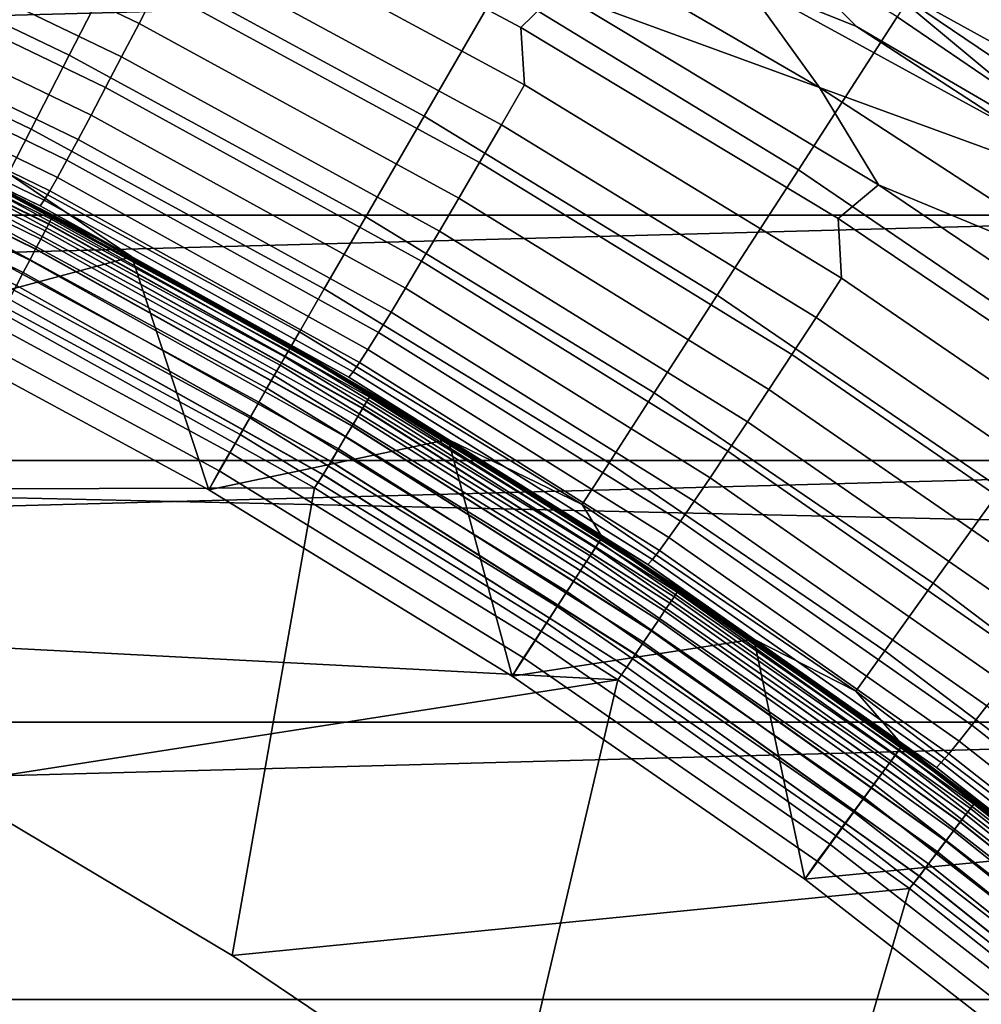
# Model space of a CAD drawing. Header units: metres. Extents: x -28 to 70, y -218 to 28.
# Tile 374 of 463: x 5.51 to 7.25, y 9.2 to 10.98. Entities that reach past the tile are written whole.
import ezdxf

# ---------------------------------------------------------------- set-up
doc = ezdxf.new("R2010")
doc.units = ezdxf.units.M
doc.layers.add('solid_10_261_432_XXX', color=7, linetype='CONTINUOUS')

msp = doc.modelspace()

# ---------------------------------------------------------------- linework, layer by layer
at = {"layer": 'solid_10_261_432_XXX'}
for points in [[(-24.216385, 13.031374, -5), (24.776649, 11.93179, -5), (25.28702, 10.80817, -5), (-24.776649, 11.93179, -5)], [(-24.776649, 11.93179, -5), (25.28702, 10.80817, -5), (25.74646, 9.662806, -5), (-25.28702, 10.80817, -5)], [(5.693988, 11.106535, 174.932922), (5.133295, 11.376551, 174.932922), (5.046615, 11.184446, 176.445908), (5.59784, 10.91899, 176.445908)], [(6.375829, 11.043261, 173.429489), (5.817442, 11.347342, 173.429489), (5.693988, 11.106535, 174.932922), (6.240525, 10.808907, 174.932922)], [(6.48223, 11.034277, 225.465393), (6.415641, 10.969169, 225.437271), (5.823551, 11.284891, 225.437531), (5.88388, 11.353528, 225.465302)], [(5.159257, 11.328685, 225.311401), (5.75814, 11.042236, 225.309586), (5.724471, 10.976803, 225.253189), (5.129432, 11.262342, 225.255661)], [(7.097425, 10.988963, 171.937958), (6.540848, 11.329081, 171.937958), (6.375829, 11.043261, 173.429489), (6.918365, 10.711724, 173.429489)], [(7.863401, 10.937325, 170.460709), (7.308446, 11.315688, 170.460709), (7.097425, 10.988963, 171.937958), (7.636357, 10.621526, 171.937958)], [(5.823551, 11.284891, 225.437531), (6.415641, 10.969169, 225.437271), (6.422438, 10.865433, 225.401398), (5.831088, 11.185192, 225.4021)], [(5.129432, 11.262342, 225.255661), (5.724471, 10.976803, 225.253189), (5.693019, 10.916077, 225.190598), (5.101564, 11.200753, 225.193787)], [(5.101564, 11.200753, 225.193787), (5.693019, 10.916077, 225.190598), (5.664026, 10.860518, 225.122269), (5.075867, 11.144389, 225.126251)], [(5.59784, 10.91899, 176.445908), (5.046615, 11.184446, 176.445908), (4.984688, 11.047203, 177.966064), (5.529149, 10.785005, 177.966064)], [(5.831088, 11.185192, 225.4021), (6.422438, 10.865433, 225.401398), (6.380814, 10.793272, 225.358109), (5.793769, 11.111876, 225.359344)], [(6.380869, 11.195558, 225.485519), (6.956827, 10.860548, 225.485977), (6.48223, 11.034277, 225.465393)], [(6.817149, 11.054279, 225.498032), (6.956827, 10.860548, 225.485977), (6.380869, 11.195558, 225.485519)], [(6.817149, 11.054279, 225.498032), (6.72344, 11.155093, 225.50061), (6.920328, 11.076085, 225.503647), (7.023488, 10.971269, 225.500717)], [(5.075867, 11.144389, 225.126251), (5.664026, 10.860518, 225.122269), (5.63771, 10.810554, 225.048752), (5.052535, 11.093678, 225.053574)], [(7.058132, 11.059373, 225.514542), (7.048125, 11.134101, 225.532532), (7.373297, 10.987908, 225.557358), (7.629271, 10.744231, 225.532532)], [(5.793769, 11.111876, 225.359344), (6.380814, 10.793272, 225.358109), (6.341083, 10.724746, 225.307709), (5.75814, 11.042236, 225.309586)], [(5.052535, 11.093678, 225.053574), (5.63771, 10.810554, 225.048752), (5.614275, 10.766562, 224.970581), (5.031747, 11.049009, 224.976318)], [(6.240525, 10.808907, 174.932922), (5.693988, 11.106535, 174.932922), (5.59784, 10.91899, 176.445908), (6.135148, 10.626389, 176.445908)], [(7.023488, 10.971269, 225.500717), (6.920328, 11.076085, 225.503647), (7.058132, 11.059373, 225.514542), (7.493656, 10.696528, 225.503647)], [(7.638098, 10.667072, 225.514542), (7.058132, 11.059373, 225.514542), (7.629271, 10.744231, 225.532532)], [(7.493656, 10.696528, 225.503647), (7.058132, 11.059373, 225.514542), (7.638098, 10.667072, 225.514542)], [(7.411434, 11.043578, 235.5), (-7.411349, 11.043635, 235.5), (-7.993793, 10.629641, 235.5)], [(7.993875, 10.62958, 235.5), (7.411434, 11.043578, 235.5), (-7.993793, 10.629641, 235.5)], [(5.529149, 10.785005, 177.966064), (4.984688, 11.047203, 177.966064), (4.947613, 10.965036, 179.490997), (5.488024, 10.704787, 179.490997)], [(5.031747, 11.049009, 224.976318), (5.614275, 10.766562, 224.970581), (5.593896, 10.728881, 224.888351), (5.013661, 11.010721, 224.89505)], [(5.75814, 11.042236, 225.309586), (6.341083, 10.724746, 225.307709), (6.303546, 10.660377, 225.25061), (5.724471, 10.976803, 225.253189)], [(6.918365, 10.711724, 173.429489), (6.375829, 11.043261, 173.429489), (6.240525, 10.808907, 174.932922), (6.771547, 10.484406, 174.932922)], [(6.817149, 11.054279, 225.498032), (7.023488, 10.971269, 225.500717), (7.318438, 10.779495, 225.500839)], [(6.956827, 10.860548, 225.485977), (6.817149, 11.054279, 225.498032), (7.318438, 10.779495, 225.500839), (7.369509, 10.70946, 225.498718)], [(7.06338, 10.684379, 225.465622), (6.99069, 10.623188, 225.437103), (6.415641, 10.969169, 225.437271), (6.48223, 11.034277, 225.465393)], [(6.956827, 10.860548, 225.485977), (7.06338, 10.684379, 225.465622), (6.48223, 11.034277, 225.465393)], [(5.013661, 11.010721, 224.89505), (5.593896, 10.728881, 224.888351), (5.576732, 10.697796, 224.802719), (4.998416, 10.979106, 224.810394)], [(7.636357, 10.621526, 171.937958), (7.097425, 10.988963, 171.937958), (6.918365, 10.711724, 173.429489), (7.4437, 10.353557, 173.429489)], [(4.998416, 10.979106, 224.810394), (5.576732, 10.697796, 224.802719), (5.562911, 10.673544, 224.71431), (4.986128, 10.954406, 224.723007)], [(5.724471, 10.976803, 225.253189), (6.303546, 10.660377, 225.25061), (6.268491, 10.600655, 225.18721), (5.693019, 10.916077, 225.190598)], [(6.415641, 10.969169, 225.437271), (6.99069, 10.623188, 225.437103), (6.996289, 10.515159, 225.400757), (6.422438, 10.865433, 225.401398)], [(7.318438, 10.779495, 225.500839), (7.023488, 10.971269, 225.500717), (7.493656, 10.696528, 225.503647)], [(4.986128, 10.954406, 224.723007), (5.562911, 10.673544, 224.71431), (5.55254, 10.656311, 224.62381), (4.97689, 10.936808, 224.633545)], [(4.97689, 10.936808, 224.633545), (5.55254, 10.656311, 224.62381), (5.545698, 10.646229, 224.531906), (4.970772, 10.926448, 224.542694)], [(4.970772, 10.926448, 224.542694), (5.545698, 10.646229, 224.531906), (5.095188, 10.864578, 224.44873)], [(4.972574, 10.91233, 209.106369), (5.565466, 10.622195, 209.106369), (5.568285, 10.627575, 209.078461), (4.975093, 10.917857, 209.078461)], [(5.565499, 10.622259, 217.893875), (4.972604, 10.912395, 217.893875), (4.975108, 10.917891, 217.921799), (5.568301, 10.627607, 217.921799)], [(4.975093, 10.917857, 209.078461), (5.568285, 10.627575, 209.078461), (5.078473, 10.872401, 209.050003)], [(5.568301, 10.627607, 217.921799), (4.975108, 10.917891, 217.921799), (5.078474, 10.872401, 217.949997)], [(6.135148, 10.626389, 176.445908), (5.59784, 10.91899, 176.445908), (5.529149, 10.785005, 177.966064), (6.059864, 10.495993, 177.966064)], [(5.693019, 10.916077, 225.190598), (6.268491, 10.600655, 225.18721), (6.236184, 10.546036, 225.118027), (5.664026, 10.860518, 225.122269)], [(4.962753, 10.890776, 209.158203), (5.554473, 10.601214, 209.158203), (5.560831, 10.613348, 209.133133), (4.968433, 10.903241, 209.133133)], [(5.554537, 10.601337, 217.84201), (4.96281, 10.890903, 217.84201), (4.968476, 10.903338, 217.867096), (5.560879, 10.613442, 217.867096)], [(4.968433, 10.903241, 209.133133), (5.560831, 10.613348, 209.133133), (5.565466, 10.622195, 209.106369), (4.972574, 10.91233, 209.106369)], [(5.560879, 10.613442, 217.867096), (4.968476, 10.903338, 217.867096), (4.972604, 10.912395, 217.893875), (5.565499, 10.622259, 217.893875)], [(4.95565, 10.875189, 209.181061), (5.546524, 10.586041, 209.181061), (5.554473, 10.601214, 209.158203), (4.962753, 10.890776, 209.158203)], [(5.546601, 10.586191, 217.819138), (4.955719, 10.875342, 217.819138), (4.96281, 10.890903, 217.84201), (5.554537, 10.601337, 217.84201)], [(5.038669, 10.890905, 199), (5.620901, 10.602144, 199), (5.418347, 10.707076, 194), (5.121321, 10.852283, 194)], [(5.664483, 10.578924, 209.050003), (5.620901, 10.602144, 199), (5.038669, 10.890905, 199), (5.078473, 10.872401, 209.050003)], [(4.947269, 10.856797, 209.201248), (5.537144, 10.568139, 209.201248), (5.546524, 10.586041, 209.181061), (4.95565, 10.875189, 209.181061)], [(5.537233, 10.568312, 217.79892), (4.947349, 10.856975, 217.79892), (4.955719, 10.875342, 217.819138), (5.546601, 10.586191, 217.819138)], [(5.568285, 10.627575, 209.078461), (5.664483, 10.578924, 209.050003), (5.078473, 10.872401, 209.050003)], [(5.078474, 10.872401, 217.949997), (5.391113, 10.720817, 224.442642), (5.682996, 10.568991, 224.436279), (5.664484, 10.578924, 217.949997)], [(5.568301, 10.627607, 217.921799), (5.078474, 10.872401, 217.949997), (5.664484, 10.578924, 217.949997)], [(5.545698, 10.646229, 224.531906), (5.391113, 10.720817, 224.442642), (5.095188, 10.864578, 224.44873)], [(6.422438, 10.865433, 225.401398), (6.996289, 10.515159, 225.400757), (6.950335, 10.444334, 225.356873), (6.380814, 10.793272, 225.358109)], [(4.937782, 10.835977, 209.218338), (5.526525, 10.547873, 209.218338), (5.537144, 10.568139, 209.201248), (4.947269, 10.856797, 209.201248)], [(5.526624, 10.548064, 217.781799), (4.937871, 10.836174, 217.781799), (4.947349, 10.856975, 217.79892), (5.537233, 10.568312, 217.79892)], [(5.664026, 10.860518, 225.122269), (6.236184, 10.546036, 225.118027), (6.206872, 10.496937, 225.043564), (5.63771, 10.810554, 225.048752)], [(6.956827, 10.860548, 225.485977), (7.515354, 10.4968, 225.486572), (7.06338, 10.684379, 225.465622)], [(7.369509, 10.70946, 225.498718), (7.515354, 10.4968, 225.486572), (6.956827, 10.860548, 225.485977)], [(4.927381, 10.813152, 209.23201), (5.514884, 10.525654, 209.23201), (5.526525, 10.547873, 209.218338), (4.937782, 10.835977, 209.218338)], [(5.514992, 10.525862, 217.768097), (4.927477, 10.813365, 217.768097), (4.937871, 10.836174, 217.781799), (5.526624, 10.548064, 217.781799)], [(-25.28702, 10.80817, -5), (25.74646, 9.662806, -5), (26.154049, 8.497979, -5), (-25.74646, 9.662806, -5)], [(4.916278, 10.788789, 209.241959), (5.502458, 10.501939, 209.241959), (5.514884, 10.525654, 209.23201), (4.927381, 10.813152, 209.23201)], [(5.502572, 10.502157, 217.758102), (4.91638, 10.789013, 217.758102), (4.927477, 10.813365, 217.768097), (5.514992, 10.525862, 217.768097)], [(5.63771, 10.810554, 225.048752), (6.206872, 10.496937, 225.043564), (6.180779, 10.453732, 224.964417), (5.614275, 10.766562, 224.970581)], [(6.771547, 10.484406, 174.932922), (6.240525, 10.808907, 174.932922), (6.135148, 10.626389, 176.445908), (6.657203, 10.307366, 176.445908)], [(6.380814, 10.793272, 225.358109), (6.950335, 10.444334, 225.356873), (6.906479, 10.377094, 225.305801), (6.341083, 10.724746, 225.307709)], [(6.059864, 10.495993, 177.966064), (5.529149, 10.785005, 177.966064), (5.488024, 10.704787, 179.490997), (6.014792, 10.417925, 179.490997)], [(5.614275, 10.766562, 224.970581), (6.180779, 10.453732, 224.964417), (6.158103, 10.416751, 224.881149), (5.593896, 10.728881, 224.888351)], [(5.545698, 10.646229, 224.531906), (5.682996, 10.568991, 224.436279), (5.391113, 10.720817, 224.442642)], [(5.593896, 10.728881, 224.888351), (6.158103, 10.416751, 224.881149), (6.139019, 10.386275, 224.794434), (5.576732, 10.697796, 224.802719)], [(6.341083, 10.724746, 225.307709), (6.906479, 10.377094, 225.305801), (6.865055, 10.313951, 225.247925), (6.303546, 10.660377, 225.25061)], [(5.418347, 10.707076, 194), (5.711387, 10.553674, 194), (5.283648, 10.439014, 194)], [(5.998742, 10.390126, 193.73877), (5.417264, 10.704806, 193.73877), (5.413826, 10.698011, 193.777298), (5.994935, 10.383532, 193.777298)], [(5.417264, 10.704806, 193.73877), (5.998742, 10.390126, 193.73877), (6, 10.392304, 193.699997), (5.4184, 10.70705, 193.699997)], [(5.620901, 10.602144, 199), (5.711387, 10.553674, 194), (5.418347, 10.707076, 194)], [(5.4184, 10.70705, 193.699997), (6, 10.392304, 193.699997), (5.711369, 10.553685, 181), (5.4184, 10.707051, 181)], [(5.488024, 10.704787, 179.490997), (5.4184, 10.707051, 181), (5.711369, 10.553685, 181)], [(6.014792, 10.417925, 179.490997), (5.488024, 10.704787, 179.490997), (5.711369, 10.553685, 181), (6, 10.392304, 181)], [(7.4437, 10.353557, 173.429489), (6.918365, 10.711724, 173.429489), (6.771547, 10.484406, 174.932922), (7.285734, 10.133839, 174.932922)], [(5.988642, 10.372632, 193.814514), (5.408143, 10.686782, 193.814514), (5.400314, 10.671311, 193.849762), (5.979972, 10.357616, 193.849762)], [(5.994935, 10.383532, 193.777298), (5.413826, 10.698011, 193.777298), (5.408143, 10.686782, 193.814514), (5.988642, 10.372632, 193.814514)], [(5.576732, 10.697796, 224.802719), (6.139019, 10.386275, 224.794434), (6.123669, 10.362538, 224.70491), (5.562911, 10.673544, 224.71431)], [(7.625765, 10.304733, 225.466003), (7.547157, 10.24785, 225.437073), (6.99069, 10.623188, 225.437103), (7.06338, 10.684379, 225.465622)], [(7.515354, 10.4968, 225.486572), (7.625765, 10.304733, 225.466003), (7.06338, 10.684379, 225.465622)], [(5.979972, 10.357616, 193.849762), (5.400314, 10.671311, 193.849762), (5.390473, 10.651864, 193.882446), (5.969075, 10.33874, 193.882446)], [(5.562911, 10.673544, 224.71431), (6.123669, 10.362538, 224.70491), (6.112173, 10.345719, 224.613266), (5.55254, 10.656311, 224.62381)], [(5.969075, 10.33874, 193.882446), (5.390473, 10.651864, 193.882446), (5.378788, 10.628774, 193.911987), (5.956135, 10.316329, 193.911987)], [(5.55254, 10.656311, 224.62381), (6.112173, 10.345719, 224.613266), (6.104617, 10.335948, 224.520203), (5.545698, 10.646229, 224.531906)], [(6.303546, 10.660377, 225.25061), (6.865055, 10.313951, 225.247925), (6.826379, 10.255387, 225.18367), (6.268491, 10.600655, 225.18721)], [(7.993875, 10.62958, 235.5), (-7.993793, 10.629641, 235.5), (-8.553132, 10.184985, 235.5)], [(5.545698, 10.646229, 224.531906), (6.104617, 10.335948, 224.520203), (5.682996, 10.568991, 224.436279)], [(8.553211, 10.184919, 235.5), (7.993875, 10.62958, 235.5), (-8.553132, 10.184985, 235.5)], [(5.956135, 10.316329, 193.911987), (5.378788, 10.628774, 193.911987), (5.365459, 10.602437, 193.937912), (5.941377, 10.290766, 193.937912)], [(5.554473, 10.601214, 209.158203), (6.129365, 10.279533, 209.158203), (6.13638, 10.291299, 209.133133), (5.560831, 10.613348, 209.133133)], [(6.129436, 10.279653, 217.84201), (5.554537, 10.601337, 217.84201), (5.560879, 10.613442, 217.867096), (6.136434, 10.29139, 217.867096)], [(5.560831, 10.613348, 209.133133), (6.13638, 10.291299, 209.133133), (6.141496, 10.299877, 209.106369), (5.565466, 10.622195, 209.106369)], [(6.136434, 10.29139, 217.867096), (5.560879, 10.613442, 217.867096), (5.565499, 10.622259, 217.893875), (6.141532, 10.29994, 217.893875)], [(5.565466, 10.622195, 209.106369), (6.141496, 10.299877, 209.106369), (6.144606, 10.305094, 209.078461), (5.568285, 10.627575, 209.078461)], [(6.141532, 10.29994, 217.893875), (5.565499, 10.622259, 217.893875), (5.568301, 10.627607, 217.921799), (6.144624, 10.305125, 217.921799)], [(5.568285, 10.627575, 209.078461), (6.144606, 10.305094, 209.078461), (5.664483, 10.578924, 209.050003)], [(6.144624, 10.305125, 217.921799), (5.568301, 10.627607, 217.921799), (5.664484, 10.578924, 217.949997)], [(6.657203, 10.307366, 176.445908), (6.135148, 10.626389, 176.445908), (6.059864, 10.495993, 177.966064), (6.575513, 10.180886, 177.966064)], [(6.99069, 10.623188, 225.437103), (7.547157, 10.24785, 225.437073), (7.551071, 10.135311, 225.400208), (6.996289, 10.515159, 225.400757)], [(5.941377, 10.290766, 193.937912), (5.365459, 10.602437, 193.937912), (5.350717, 10.573304, 193.959747), (5.925051, 10.262489, 193.959747)], [(5.546524, 10.586041, 209.181061), (6.120593, 10.264821, 209.181061), (6.129365, 10.279533, 209.158203), (5.554473, 10.601214, 209.158203)], [(6.120678, 10.264966, 217.819138), (5.546601, 10.586191, 217.819138), (5.554537, 10.601337, 217.84201), (6.129436, 10.279653, 217.84201)], [(5.620901, 10.602144, 199), (6.186646, 10.282286, 199), (5.999996, 10.392305, 194), (5.711387, 10.553674, 194)], [(6.233597, 10.253891, 209.050003), (6.186646, 10.282286, 199), (5.620901, 10.602144, 199), (5.664483, 10.578924, 209.050003)], [(6.268491, 10.600655, 225.18721), (6.826379, 10.255387, 225.18367), (6.790747, 10.201849, 225.113556), (6.236184, 10.546036, 225.118027)], [(5.537144, 10.568139, 209.201248), (6.110242, 10.247461, 209.201248), (6.120593, 10.264821, 209.181061), (5.546524, 10.586041, 209.181061)], [(6.11034, 10.247629, 217.79892), (5.537233, 10.568312, 217.79892), (5.546601, 10.586191, 217.819138), (6.120678, 10.264966, 217.819138)], [(6.144606, 10.305094, 209.078461), (6.233597, 10.253891, 209.050003), (5.664483, 10.578924, 209.050003)], [(5.664484, 10.578924, 217.949997), (5.970616, 10.409214, 224.429642), (6.253757, 10.241608, 224.42276), (6.233596, 10.253891, 217.949997)], [(5.664484, 10.578924, 217.949997), (5.682996, 10.568991, 224.436279), (5.970616, 10.409214, 224.429642)], [(6.144624, 10.305125, 217.921799), (5.664484, 10.578924, 217.949997), (6.233596, 10.253891, 217.949997)], [(5.925051, 10.262489, 193.959747), (5.350717, 10.573304, 193.959747), (5.334811, 10.541875, 193.977127), (5.907439, 10.231984, 193.977127)], [(5.526525, 10.547873, 209.218338), (6.098524, 10.22781, 209.218338), (6.110242, 10.247461, 209.201248), (5.537144, 10.568139, 209.201248)], [(6.098634, 10.227996, 217.781799), (5.526624, 10.548064, 217.781799), (5.537233, 10.568312, 217.79892), (6.11034, 10.247629, 217.79892)], [(6.104617, 10.335948, 224.520203), (5.970616, 10.409214, 224.429642), (5.682996, 10.568991, 224.436279)], [(5.711387, 10.553674, 194), (5.850772, 10.13205, 194), (5.283648, 10.439014, 194)], [(5.907439, 10.231984, 193.977127), (5.334811, 10.541875, 193.977127), (5.318017, 10.508688, 193.989761), (5.888842, 10.199773, 193.989761)], [(5.514884, 10.525654, 209.23201), (6.085678, 10.206265, 209.23201), (6.098524, 10.22781, 209.218338), (5.526525, 10.547873, 209.218338)], [(6.085797, 10.206467, 217.768097), (5.514992, 10.525862, 217.768097), (5.526624, 10.548064, 217.781799), (6.098634, 10.227996, 217.781799)], [(6, 10.392304, 193.699997), (6, 10.392304, 181), (5.711369, 10.553685, 181)], [(5.711387, 10.553674, 194), (5.999996, 10.392305, 194), (5.850772, 10.13205, 194)], [(6.236184, 10.546036, 225.118027), (6.790747, 10.201849, 225.113556), (6.758429, 10.153745, 225.038086), (6.206872, 10.496937, 225.043564)], [(5.502458, 10.501939, 209.241959), (6.071966, 10.18327, 209.241959), (6.085678, 10.206265, 209.23201), (5.514884, 10.525654, 209.23201)], [(6.072092, 10.183482, 217.758102), (5.502572, 10.502157, 217.758102), (5.514992, 10.525862, 217.768097), (6.085797, 10.206467, 217.768097)], [(5.888842, 10.199773, 193.989761), (5.318017, 10.508688, 193.989761), (5.300622, 10.474314, 193.997437), (5.869579, 10.166409, 193.997437)], [(6.996289, 10.515159, 225.400757), (7.551071, 10.135311, 225.400208), (7.500767, 10.066015, 225.355698), (6.950335, 10.444334, 225.356873)], [(5.489501, 10.477208, 209.248001), (6.057668, 10.15929, 209.248001), (6.071966, 10.18327, 209.241959), (5.502458, 10.501939, 209.241959)], [(5.502572, 10.502157, 217.758102), (6.072092, 10.183482, 217.758102), (6.057777, 10.159474, 217.752029), (5.489601, 10.477402, 217.752029)], [(6.575513, 10.180886, 177.966064), (6.059864, 10.495993, 177.966064), (6.014792, 10.417925, 179.490997), (6.526606, 10.105163, 179.490997)], [(6.206872, 10.496937, 225.043564), (6.758429, 10.153745, 225.038086), (6.729673, 10.111441, 224.957855), (6.180779, 10.453732, 224.964417)], [(5.850772, 10.13205, 194), (5.869579, 10.166409, 193.997437), (5.300622, 10.474314, 193.997437), (5.283648, 10.439014, 194)], [(6.057777, 10.159474, 217.752029), (6.042495, 10.135495, 217.75), (5.475497, 10.452699, 217.75), (5.489601, 10.477402, 217.752029)], [(6.057668, 10.15929, 209.248001), (5.489501, 10.477208, 209.248001), (5.475501, 10.452697, 209.25), (6.042498, 10.135493, 209.25)], [(7.285734, 10.133839, 174.932922), (6.771547, 10.484406, 174.932922), (6.657203, 10.307366, 176.445908), (7.162708, 9.96272, 176.445908)], [(4.287411, 10.130059, 217.75), (3.724051, 10.350431, 217.75), (5.475497, 10.452699, 217.75), (6.042495, 10.135495, 217.75)], [(5.373591, 9.59815, 209.25), (5.893179, 9.288188, 209.25), (6.042498, 10.135493, 209.25), (5.475501, 10.452697, 209.25)], [(6.180779, 10.453732, 224.964417), (6.729673, 10.111441, 224.957855), (6.704697, 10.075259, 224.873474), (6.158103, 10.416751, 224.881149)], [(6.950335, 10.444334, 225.356873), (7.500767, 10.066015, 225.355698), (7.45277, 10.000245, 225.303894), (6.906479, 10.377094, 225.305801)], [(6.526606, 10.105163, 179.490997), (6.014792, 10.417925, 179.490997), (6, 10.392304, 181), (6.284075, 10.223033, 181)], [(6.158103, 10.416751, 224.881149), (6.704697, 10.075259, 224.873474), (6.683692, 10.045478, 224.785583), (6.139019, 10.386275, 224.794434)], [(6.104617, 10.335948, 224.520203), (6.253757, 10.241608, 224.42276), (5.970616, 10.409214, 224.429642)], [(5.999996, 10.392305, 194), (6.284111, 10.22301, 194), (5.850772, 10.13205, 194)], [(6.557837, 10.037517, 193.777298), (5.994935, 10.383532, 193.777298), (5.988642, 10.372632, 193.814514), (6.550953, 10.02698, 193.814514)], [(6.562002, 10.043892, 193.73877), (5.998742, 10.390126, 193.73877), (5.994935, 10.383532, 193.777298), (6.557837, 10.037517, 193.777298)], [(5.998742, 10.390126, 193.73877), (6.562002, 10.043892, 193.73877), (6.563378, 10.045998, 193.699997), (6, 10.392304, 193.699997)], [(6.186646, 10.282286, 199), (6.284111, 10.22301, 194), (5.999996, 10.392305, 194)], [(6, 10.392304, 193.699997), (6.563378, 10.045998, 193.699997), (6.284075, 10.223033, 181), (6, 10.392304, 181)], [(6.139019, 10.386275, 224.794434), (6.683692, 10.045478, 224.785583), (6.666819, 10.022322, 224.694855), (6.123669, 10.362538, 224.70491)], [(6.550953, 10.02698, 193.814514), (5.988642, 10.372632, 193.814514), (5.979972, 10.357616, 193.849762), (6.54147, 10.012465, 193.849762)], [(6.123669, 10.362538, 224.70491), (6.666819, 10.022322, 224.694855), (6.654205, 10.005969, 224.601974), (6.112173, 10.345719, 224.613266)], [(6.906479, 10.377094, 225.305801), (7.45277, 10.000245, 225.303894), (7.407444, 9.938503, 225.245178), (6.865055, 10.313951, 225.247925)], [(6.54147, 10.012465, 193.849762), (5.979972, 10.357616, 193.849762), (5.969075, 10.33874, 193.882446), (6.529549, 9.994219, 193.882446)], [(6.112173, 10.345719, 224.613266), (6.654205, 10.005969, 224.601974), (6.645948, 9.996543, 224.50766), (6.104617, 10.335948, 224.520203)], [(6.529549, 9.994219, 193.882446), (5.969075, 10.33874, 193.882446), (5.956135, 10.316329, 193.911987), (6.515395, 9.972554, 193.911987)], [(6.104617, 10.335948, 224.520203), (6.645948, 9.996543, 224.50766), (6.253757, 10.241608, 224.42276)], [(6.515395, 9.972554, 193.911987), (5.956135, 10.316329, 193.911987), (5.941377, 10.290766, 193.937912), (6.49925, 9.947843, 193.937912)], [(6.865055, 10.313951, 225.247925), (7.407444, 9.938503, 225.245178), (7.365138, 9.881259, 225.180008), (6.826379, 10.255387, 225.18367)], [(6.49925, 9.947843, 193.937912), (5.941377, 10.290766, 193.937912), (5.925051, 10.262489, 193.959747), (6.481391, 9.920508, 193.959747)], [(6.129365, 10.279533, 209.158203), (6.685686, 9.926707, 209.158203), (6.693338, 9.938069, 209.133133), (6.13638, 10.291299, 209.133133)], [(6.685763, 9.926823, 217.84201), (6.129436, 10.279653, 217.84201), (6.136434, 10.29139, 217.867096), (6.693397, 9.938158, 217.867096)], [(6.13638, 10.291299, 209.133133), (6.693338, 9.938069, 209.133133), (6.698918, 9.946353, 209.106369), (6.141496, 10.299877, 209.106369)], [(6.693397, 9.938158, 217.867096), (6.136434, 10.29139, 217.867096), (6.141532, 10.29994, 217.893875), (6.698957, 9.946413, 217.893875)], [(6.141496, 10.299877, 209.106369), (6.698918, 9.946353, 209.106369), (6.702311, 9.951391, 209.078461), (6.144606, 10.305094, 209.078461)], [(6.698957, 9.946413, 217.893875), (6.141532, 10.29994, 217.893875), (6.144624, 10.305125, 217.921799), (6.702331, 9.951422, 217.921799)], [(6.144606, 10.305094, 209.078461), (6.702311, 9.951391, 209.078461), (6.233597, 10.253891, 209.050003)], [(6.702331, 9.951422, 217.921799), (6.144624, 10.305125, 217.921799), (6.233596, 10.253891, 217.949997)], [(7.162708, 9.96272, 176.445908), (6.657203, 10.307366, 176.445908), (6.575513, 10.180886, 177.966064), (7.074815, 9.840468, 177.966064)], [(6.120593, 10.264821, 209.181061), (6.676117, 9.912499, 209.181061), (6.685686, 9.926707, 209.158203), (6.129365, 10.279533, 209.158203)], [(6.67621, 9.91264, 217.819138), (6.120678, 10.264966, 217.819138), (6.129436, 10.279653, 217.84201), (6.685763, 9.926823, 217.84201)], [(6.186646, 10.282286, 199), (6.734245, 9.932268, 199), (6.563367, 10.046003, 194), (6.284111, 10.22301, 194)], [(6.784116, 9.898272, 209.050003), (6.734245, 9.932268, 199), (6.186646, 10.282286, 199), (6.233597, 10.253891, 209.050003)], [(6.481391, 9.920508, 193.959747), (5.925051, 10.262489, 193.959747), (5.907439, 10.231984, 193.977127), (6.462125, 9.89102, 193.977127)], [(6.110242, 10.247461, 209.201248), (6.664827, 9.895737, 209.201248), (6.676117, 9.912499, 209.181061), (6.120593, 10.264821, 209.181061)], [(6.664935, 9.895898, 217.79892), (6.11034, 10.247629, 217.79892), (6.120678, 10.264966, 217.819138), (6.67621, 9.91264, 217.819138)], [(6.826379, 10.255387, 225.18367), (7.365138, 9.881259, 225.180008), (7.326171, 9.828951, 225.108887), (6.790747, 10.201849, 225.113556)], [(6.098524, 10.22781, 209.218338), (6.652046, 9.876759, 209.218338), (6.664827, 9.895737, 209.201248), (6.110242, 10.247461, 209.201248)], [(6.652166, 9.876939, 217.781799), (6.098634, 10.227996, 217.781799), (6.11034, 10.247629, 217.79892), (6.664935, 9.895898, 217.79892)], [(6.233596, 10.253891, 217.949997), (6.532205, 10.066295, 224.415619), (6.80575, 9.883409, 224.408264), (6.784116, 9.898272, 217.949997)], [(6.233596, 10.253891, 217.949997), (6.253757, 10.241608, 224.42276), (6.532205, 10.066295, 224.415619)], [(6.702331, 9.951422, 217.921799), (6.233596, 10.253891, 217.949997), (6.784116, 9.898272, 217.949997)], [(6.702311, 9.951391, 209.078461), (6.784116, 9.898272, 209.050003), (6.233597, 10.253891, 209.050003)], [(6.645948, 9.996543, 224.50766), (6.532205, 10.066295, 224.415619), (6.253757, 10.241608, 224.42276)], [(6.284111, 10.22301, 194), (6.400121, 9.794306, 194), (5.850772, 10.13205, 194)], [(6.462125, 9.89102, 193.977127), (5.907439, 10.231984, 193.977127), (5.888842, 10.199773, 193.989761), (6.441782, 9.859882, 193.989761)], [(6.085678, 10.206265, 209.23201), (6.638034, 9.855955, 209.23201), (6.652046, 9.876759, 209.218338), (6.098524, 10.22781, 209.218338)], [(6.638164, 9.856149, 217.768097), (6.085797, 10.206467, 217.768097), (6.098634, 10.227996, 217.781799), (6.652166, 9.876939, 217.781799)], [(6.563378, 10.045998, 193.699997), (6.563378, 10.045998, 181), (6.284075, 10.223033, 181)], [(6.526606, 10.105163, 179.490997), (6.284075, 10.223033, 181), (6.563378, 10.045998, 181)], [(6.284111, 10.22301, 194), (6.563367, 10.046003, 194), (6.400121, 9.794306, 194)], [(6.071966, 10.18327, 209.241959), (6.623077, 9.833748, 209.241959), (6.638034, 9.855955, 209.23201), (6.085678, 10.206265, 209.23201)], [(6.623215, 9.833953, 217.758102), (6.072092, 10.183482, 217.758102), (6.085797, 10.206467, 217.768097), (6.638164, 9.856149, 217.768097)], [(6.790747, 10.201849, 225.113556), (7.326171, 9.828951, 225.108887), (7.290843, 9.781976, 225.032349), (6.758429, 10.153745, 225.038086)], [(8.553211, 10.184919, 235.5), (-8.553132, 10.184985, 235.5), (-9.087808, 9.710908, 235.5)], [(9.087883, 9.710837, 235.5), (8.553211, 10.184919, 235.5), (-9.087808, 9.710908, 235.5)], [(6.441782, 9.859882, 193.989761), (5.888842, 10.199773, 193.989761), (5.869579, 10.166409, 193.997437), (6.420711, 9.827629, 193.997437)], [(6.400121, 9.794306, 194), (6.420711, 9.827629, 193.997437), (5.869579, 10.166409, 193.997437), (5.850772, 10.13205, 194)], [(6.057668, 10.15929, 209.248001), (6.607481, 9.810592, 209.248001), (6.623077, 9.833748, 209.241959), (6.071966, 10.18327, 209.241959)], [(6.072092, 10.183482, 217.758102), (6.623215, 9.833953, 217.758102), (6.607598, 9.810766, 217.752029), (6.057777, 10.159474, 217.752029)], [(7.074815, 9.840468, 177.966064), (6.575513, 10.180886, 177.966064), (6.526606, 10.105163, 179.490997), (7.022193, 9.767276, 179.490997)], [(6.607598, 9.810766, 217.752029), (6.591155, 9.787578, 217.75), (6.042495, 10.135495, 217.75), (6.057777, 10.159474, 217.752029)], [(6.607481, 9.810592, 209.248001), (6.057668, 10.15929, 209.248001), (6.042498, 10.135493, 209.25), (6.591156, 9.787577, 209.25)], [(6.758429, 10.153745, 225.038086), (7.290843, 9.781976, 225.032349), (7.259421, 9.740692, 224.950974), (6.729673, 10.111441, 224.957855)], [(4.837886, 9.879011, 217.75), (4.287411, 10.130059, 217.75), (6.042495, 10.135495, 217.75), (6.591155, 9.787578, 217.75)], [(5.893179, 9.288188, 209.25), (6.394851, 8.950189, 209.25), (6.591156, 9.787577, 209.25), (6.042498, 10.135493, 209.25)], [(7.781807, 9.758078, 174.932922), (7.285734, 10.133839, 174.932922), (7.162708, 9.96272, 176.445908), (7.650404, 9.593304, 176.445908)], [(7.022193, 9.767276, 179.490997), (6.526606, 10.105163, 179.490997), (6.563378, 10.045998, 181), (6.837697, 9.861334, 181)], [(6.729673, 10.111441, 224.957855), (7.259421, 9.740692, 224.950974), (7.232146, 9.705417, 224.865387), (6.704697, 10.075259, 224.873474)], [(6.645948, 9.996543, 224.50766), (6.80575, 9.883409, 224.408264), (6.532205, 10.066295, 224.415619)], [(6.704697, 10.075259, 224.873474), (7.232146, 9.705417, 224.865387), (7.209226, 9.676416, 224.776245), (6.683692, 10.045478, 224.785583)], [(6.563367, 10.046003, 194), (6.83768, 9.861345, 194), (6.400121, 9.794306, 194)], [(7.105333, 9.667154, 193.73877), (6.562002, 10.043892, 193.73877), (6.557837, 10.037517, 193.777298), (7.100823, 9.661018, 193.777298)], [(6.562002, 10.043892, 193.73877), (7.105333, 9.667154, 193.73877), (7.106823, 9.669181, 193.699997), (6.563378, 10.045998, 193.699997)], [(6.734245, 9.932268, 199), (6.83768, 9.861345, 194), (6.563367, 10.046003, 194)], [(6.563378, 10.045998, 193.699997), (7.106823, 9.669181, 193.699997), (6.837697, 9.861334, 181), (6.563378, 10.045998, 181)], [(6.683692, 10.045478, 224.785583), (7.209226, 9.676416, 224.776245), (7.190835, 9.653913, 224.684219), (6.666819, 10.022322, 224.694855)], [(7.09337, 9.650877, 193.814514), (6.550953, 10.02698, 193.814514), (6.54147, 10.012465, 193.849762), (7.083101, 9.636907, 193.849762)], [(7.100823, 9.661018, 193.777298), (6.557837, 10.037517, 193.777298), (6.550953, 10.02698, 193.814514), (7.09337, 9.650877, 193.814514)], [(7.083101, 9.636907, 193.849762), (6.54147, 10.012465, 193.849762), (6.529549, 9.994219, 193.882446), (7.070193, 9.619344, 193.882446)], [(6.654205, 10.005969, 224.601974), (7.177115, 9.638078, 224.590012), (7.168169, 9.629033, 224.494354), (6.645948, 9.996543, 224.50766)], [(6.666819, 10.022322, 224.694855), (7.190835, 9.653913, 224.684219), (7.177115, 9.638078, 224.590012), (6.654205, 10.005969, 224.601974)], [(7.070193, 9.619344, 193.882446), (6.529549, 9.994219, 193.882446), (6.515395, 9.972554, 193.911987), (7.054867, 9.598493, 193.911987)], [(6.645948, 9.996543, 224.50766), (7.168169, 9.629033, 224.494354), (6.80575, 9.883409, 224.408264)], [(7.054867, 9.598493, 193.911987), (6.515395, 9.972554, 193.911987), (6.49925, 9.947843, 193.937912), (7.037385, 9.574708, 193.937912)], [(7.650404, 9.593304, 176.445908), (7.162708, 9.96272, 176.445908), (7.074815, 9.840468, 177.966064), (7.556527, 9.475585, 177.966064)], [(7.037385, 9.574708, 193.937912), (6.49925, 9.947843, 193.937912), (6.481391, 9.920508, 193.959747), (7.018048, 9.548399, 193.959747)], [(6.685686, 9.926707, 209.158203), (7.221751, 9.543806, 209.158203), (7.230017, 9.554729, 209.133133), (6.693338, 9.938069, 209.133133)], [(7.221834, 9.543917, 217.84201), (6.685763, 9.926823, 217.84201), (6.693397, 9.938158, 217.867096), (7.230081, 9.554814, 217.867096)], [(6.693338, 9.938069, 209.133133), (7.230017, 9.554729, 209.133133), (7.236043, 9.562694, 209.106369), (6.698918, 9.946353, 209.106369)], [(7.230081, 9.554814, 217.867096), (6.693397, 9.938158, 217.867096), (6.698957, 9.946413, 217.893875), (7.236087, 9.562752, 217.893875)], [(6.698918, 9.946353, 209.106369), (7.236043, 9.562694, 209.106369), (7.239708, 9.567537, 209.078461), (6.702311, 9.951391, 209.078461)], [(7.236087, 9.562752, 217.893875), (6.698957, 9.946413, 217.893875), (6.702331, 9.951422, 217.921799), (7.23973, 9.567567, 217.921799)], [(6.702311, 9.951391, 209.078461), (7.239708, 9.567537, 209.078461), (6.784116, 9.898272, 209.050003)], [(7.23973, 9.567567, 217.921799), (6.702331, 9.951422, 217.921799), (6.784116, 9.898272, 217.949997)], [(7.018048, 9.548399, 193.959747), (6.481391, 9.920508, 193.959747), (6.462125, 9.89102, 193.977127), (6.997187, 9.520016, 193.977127)], [(6.676117, 9.912499, 209.181061), (7.211415, 9.530147, 209.181061), (7.221751, 9.543806, 209.158203), (6.685686, 9.926707, 209.158203)], [(7.211516, 9.530281, 217.819138), (6.67621, 9.91264, 217.819138), (6.685763, 9.926823, 217.84201), (7.221834, 9.543917, 217.84201)], [(6.734245, 9.932268, 199), (7.262091, 9.553117, 199), (7.106839, 9.669166, 194), (6.83768, 9.861345, 194)], [(7.314398, 9.513126, 209.050003), (7.262091, 9.553117, 199), (6.734245, 9.932268, 199), (6.784116, 9.898272, 209.050003)], [(6.664827, 9.895737, 209.201248), (7.19922, 9.51403, 209.201248), (7.211415, 9.530147, 209.181061), (6.676117, 9.912499, 209.181061)], [(7.199336, 9.514185, 217.79892), (6.664935, 9.895898, 217.79892), (6.67621, 9.91264, 217.819138), (7.211516, 9.530281, 217.819138)], [(6.997187, 9.520016, 193.977127), (6.462125, 9.89102, 193.977127), (6.441782, 9.859882, 193.989761), (6.97516, 9.490047, 193.989761)], [(6.652046, 9.876759, 209.218338), (7.185413, 9.495784, 209.218338), (7.19922, 9.51403, 209.201248), (6.664827, 9.895737, 209.201248)], [(7.185543, 9.495957, 217.781799), (6.652166, 9.876939, 217.781799), (6.664935, 9.895898, 217.79892), (7.199336, 9.514185, 217.79892)], [(6.784116, 9.898272, 217.949997), (7.074185, 9.693086, 224.400681), (7.337307, 9.495468, 224.392868), (7.314398, 9.513126, 217.949997)], [(6.784116, 9.898272, 217.949997), (6.80575, 9.883409, 224.408264), (7.074185, 9.693086, 224.400681)], [(7.23973, 9.567567, 217.921799), (6.784116, 9.898272, 217.949997), (7.314398, 9.513126, 217.949997)], [(7.239708, 9.567537, 209.078461), (7.314398, 9.513126, 209.050003), (6.784116, 9.898272, 209.050003)], [(7.168169, 9.629033, 224.494354), (7.074185, 9.693086, 224.400681), (6.80575, 9.883409, 224.408264)], [(5.373591, 9.59815, 217.75), (4.837886, 9.879011, 217.75), (6.591155, 9.787578, 217.75)], [(6.638034, 9.855955, 209.23201), (7.170278, 9.475782, 209.23201), (7.185413, 9.495784, 209.218338), (6.652046, 9.876759, 209.218338)], [(7.170419, 9.475969, 217.768097), (6.638164, 9.856149, 217.768097), (6.652166, 9.876939, 217.781799), (7.185543, 9.495957, 217.781799)], [(6.83768, 9.861345, 194), (6.930024, 9.42681, 194), (6.400121, 9.794306, 194)], [(6.97516, 9.490047, 193.989761), (6.441782, 9.859882, 193.989761), (6.420711, 9.827629, 193.997437), (6.952343, 9.459003, 193.997437)], [(6.623077, 9.833748, 209.241959), (7.154122, 9.454432, 209.241959), (7.170278, 9.475782, 209.23201), (6.638034, 9.855955, 209.23201)], [(7.154271, 9.454629, 217.758102), (6.623215, 9.833953, 217.758102), (6.638164, 9.856149, 217.768097), (7.170419, 9.475969, 217.768097)], [(6.83768, 9.861345, 194), (7.106839, 9.669166, 194), (6.930024, 9.42681, 194)], [(7.106823, 9.669181, 193.699997), (7.106823, 9.669181, 181), (6.837697, 9.861334, 181)], [(7.022193, 9.767276, 179.490997), (6.837697, 9.861334, 181), (7.106823, 9.669181, 181)], [(6.930024, 9.42681, 194), (6.952343, 9.459003, 193.997437), (6.420711, 9.827629, 193.997437), (6.400121, 9.794306, 194)], [(6.607481, 9.810592, 209.248001), (7.137276, 9.432169, 209.248001), (7.154122, 9.454432, 209.241959), (6.623077, 9.833748, 209.241959)], [(6.623215, 9.833953, 217.758102), (7.154271, 9.454629, 217.758102), (7.1374, 9.432334, 217.752029), (6.607598, 9.810766, 217.752029)], [(7.556527, 9.475585, 177.966064), (7.074815, 9.840468, 177.966064), (7.022193, 9.767276, 179.490997), (7.500323, 9.405107, 179.490997)], [(7.1374, 9.432334, 217.752029), (7.119864, 9.409969, 217.75), (6.591155, 9.787578, 217.75), (6.607598, 9.810766, 217.752029)], [(7.137276, 9.432169, 209.248001), (6.607481, 9.810592, 209.248001), (6.591156, 9.787577, 209.25), (7.119864, 9.409969, 209.25)], [(5.893179, 9.288188, 217.75), (5.373591, 9.59815, 217.75), (6.591155, 9.787578, 217.75), (7.119864, 9.409969, 217.75)], [(6.394851, 8.950189, 209.25), (6.877248, 8.585073, 209.25), (7.119864, 9.409969, 209.25), (6.591156, 9.787577, 209.25)], [(7.500323, 9.405107, 179.490997), (7.022193, 9.767276, 179.490997), (7.106823, 9.669181, 181), (7.370553, 9.469687, 181)], [(7.259421, 9.740692, 224.950974), (7.768549, 9.342575, 224.943802), (7.73898, 9.308312, 224.856934), (7.232146, 9.705417, 224.865387)], [(9.087883, 9.710837, 235.5), (-9.087808, 9.710908, 235.5), (-9.596246, 9.208803, 235.5)], [(9.596316, 9.20873, 235.5), (9.087883, 9.710837, 235.5), (-9.596246, 9.208803, 235.5)], [(7.232146, 9.705417, 224.865387), (7.73898, 9.308312, 224.856934), (7.714153, 9.280186, 224.766449), (7.209226, 9.676416, 224.776245)], [(7.168169, 9.629033, 224.494354), (7.337307, 9.495468, 224.392868), (7.074185, 9.693086, 224.400681)], [(7.106839, 9.669166, 194), (7.370589, 9.469658, 194), (6.930024, 9.42681, 194)], [(7.627086, 9.261058, 193.73877), (7.105333, 9.667154, 193.73877), (7.100823, 9.661018, 193.777298), (7.622244, 9.255179, 193.777298)], [(7.105333, 9.667154, 193.73877), (7.627086, 9.261058, 193.73877), (7.628685, 9.263, 193.699997), (7.106823, 9.669181, 193.699997)], [(7.106823, 9.669181, 193.699997), (7.628685, 9.263, 193.699997), (7.370553, 9.469687, 181), (7.106823, 9.669181, 181)], [(7.262091, 9.553117, 199), (7.370589, 9.469658, 194), (7.106839, 9.669166, 194)], [(7.209226, 9.676416, 224.776245), (7.714153, 9.280186, 224.766449), (7.694255, 9.258409, 224.67305), (7.190835, 9.653913, 224.684219)], [(-25.74646, 9.662806, -5), (26.154049, 8.497979, -5), (26.508976, 7.316027, -5), (-26.154049, 8.497979, -5)], [(7.614244, 9.245465, 193.814514), (7.09337, 9.650877, 193.814514), (7.083101, 9.636907, 193.849762), (7.603221, 9.23208, 193.849762)], [(7.622244, 9.255179, 193.777298), (7.100823, 9.661018, 193.777298), (7.09337, 9.650877, 193.814514), (7.614244, 9.245465, 193.814514)], [(7.190835, 9.653913, 224.684219), (7.694255, 9.258409, 224.67305), (7.67944, 9.243147, 224.577438), (7.177115, 9.638078, 224.590012)], [(7.603221, 9.23208, 193.849762), (7.083101, 9.636907, 193.849762), (7.070193, 9.619344, 193.882446), (7.589365, 9.215257, 193.882446)], [(7.177115, 9.638078, 224.590012), (7.67944, 9.243147, 224.577438), (7.669819, 9.234516, 224.480347), (7.168169, 9.629033, 224.494354)], [(7.589365, 9.215257, 193.882446), (7.070193, 9.619344, 193.882446), (7.054867, 9.598493, 193.911987), (7.572914, 9.19528, 193.911987)], [(7.168169, 9.629033, 224.494354), (7.669819, 9.234516, 224.480347), (7.337307, 9.495468, 224.392868)], [(5.373591, 9.59815, 217.75), (5.893179, 9.288188, 217.75), (5.893179, 9.288188, 209.25), (5.373591, 9.59815, 209.25)], [(7.572914, 9.19528, 193.911987), (7.054867, 9.598493, 193.911987), (7.037385, 9.574708, 193.937912), (7.554148, 9.172495, 193.937912)], [(7.554148, 9.172495, 193.937912), (7.037385, 9.574708, 193.937912), (7.018048, 9.548399, 193.959747), (7.533391, 9.147291, 193.959747)], [(7.230017, 9.554729, 209.133133), (7.74479, 9.142441, 209.133133), (7.751246, 9.150062, 209.106369), (7.236043, 9.562694, 209.106369)], [(7.744858, 9.142523, 217.867096), (7.230081, 9.554814, 217.867096), (7.236087, 9.562752, 217.893875), (7.751292, 9.150117, 217.893875)], [(7.236043, 9.562694, 209.106369), (7.751246, 9.150062, 209.106369), (7.755172, 9.154696, 209.078461), (7.239708, 9.567537, 209.078461)], [(7.751292, 9.150117, 217.893875), (7.236087, 9.562752, 217.893875), (7.23973, 9.567567, 217.921799), (7.755195, 9.154724, 217.921799)], [(7.239708, 9.567537, 209.078461), (7.755172, 9.154696, 209.078461), (7.314398, 9.513126, 209.050003)], [(7.755195, 9.154724, 217.921799), (7.23973, 9.567567, 217.921799), (7.314398, 9.513126, 217.949997)], [(7.533391, 9.147291, 193.959747), (7.018048, 9.548399, 193.959747), (6.997187, 9.520016, 193.977127), (7.510998, 9.120101, 193.977127)], [(7.211415, 9.530147, 209.181061), (7.724864, 9.118918, 209.181061), (7.735936, 9.131989, 209.158203), (7.221751, 9.543806, 209.158203)], [(7.724972, 9.119047, 217.819138), (7.211516, 9.530281, 217.819138), (7.221834, 9.543917, 217.84201), (7.736025, 9.132095, 217.84201)], [(7.221751, 9.543806, 209.158203), (7.735936, 9.131989, 209.158203), (7.74479, 9.142441, 209.133133), (7.230017, 9.554729, 209.133133)], [(7.736025, 9.132095, 217.84201), (7.221834, 9.543917, 217.84201), (7.230081, 9.554814, 217.867096), (7.744858, 9.142523, 217.867096)], [(7.19922, 9.51403, 209.201248), (7.7118, 9.103498, 209.201248), (7.724864, 9.118918, 209.181061), (7.211415, 9.530147, 209.181061)], [(7.711925, 9.103646, 217.79892), (7.199336, 9.514185, 217.79892), (7.211516, 9.530281, 217.819138), (7.724972, 9.119047, 217.819138)], [(7.510998, 9.120101, 193.977127), (6.997187, 9.520016, 193.977127), (6.97516, 9.490047, 193.989761), (7.487353, 9.09139, 193.989761)], [(7.185413, 9.495784, 209.218338), (7.697011, 9.086039, 209.218338), (7.7118, 9.103498, 209.201248), (7.19922, 9.51403, 209.201248)], [(7.69715, 9.086205, 217.781799), (7.185543, 9.495957, 217.781799), (7.199336, 9.514185, 217.79892), (7.711925, 9.103646, 217.79892)], [(7.487353, 9.09139, 193.989761), (6.97516, 9.490047, 193.989761), (6.952343, 9.459003, 193.997437), (7.462862, 9.061651, 193.997437)], [(7.170278, 9.475782, 209.23201), (7.680798, 9.0669, 209.23201), (7.697011, 9.086039, 209.218338), (7.185413, 9.495784, 209.218338)], [(7.680949, 9.06708, 217.768097), (7.170419, 9.475969, 217.768097), (7.185543, 9.495957, 217.781799), (7.69715, 9.086205, 217.781799)], [(7.154122, 9.454432, 209.241959), (7.663492, 9.046472, 209.241959), (7.680798, 9.0669, 209.23201), (7.170278, 9.475782, 209.23201)], [(7.663651, 9.046659, 217.758102), (7.154271, 9.454629, 217.758102), (7.170419, 9.475969, 217.768097), (7.680949, 9.06708, 217.768097)], [(7.370589, 9.469658, 194), (7.438871, 9.030681, 194), (6.930024, 9.42681, 194)], [(7.438871, 9.030681, 194), (7.462862, 9.061651, 193.997437), (6.952343, 9.459003, 193.997437), (6.930024, 9.42681, 194)], [(7.137276, 9.432169, 209.248001), (7.645446, 9.025168, 209.248001), (7.663492, 9.046472, 209.241959), (7.154122, 9.454432, 209.241959)], [(7.154271, 9.454629, 217.758102), (7.663651, 9.046659, 217.758102), (7.645576, 9.025324, 217.752029), (7.1374, 9.432334, 217.752029)], [(7.645576, 9.025324, 217.752029), (7.62697, 9.003851, 217.75), (7.119864, 9.409969, 217.75), (7.1374, 9.432334, 217.752029)], [(7.645446, 9.025168, 209.248001), (7.137276, 9.432169, 209.248001), (7.119864, 9.409969, 209.25), (7.626969, 9.003851, 209.25)], [(6.394851, 8.950189, 217.75), (5.893179, 9.288188, 217.75), (7.119864, 9.409969, 217.75), (7.62697, 9.003851, 217.75)], [(6.877248, 8.585073, 209.25), (7.338811, 8.194011, 209.25), (7.626969, 9.003851, 209.25), (7.119864, 9.409969, 209.25)], [(5.893179, 9.288188, 217.75), (6.394851, 8.950189, 217.75), (6.394851, 8.950189, 209.25), (5.893179, 9.288188, 209.25)], [(9.596316, 9.20873, 235.5), (-9.596246, 9.208803, 235.5), (-10.076961, 8.680141, 235.5)], [(10.077027, 8.680064, 235.5), (9.596316, 9.20873, 235.5), (-10.076961, 8.680141, 235.5)]]:
    msp.add_3dface(points, dxfattribs=at)

doc.saveas('drawing.dxf')
